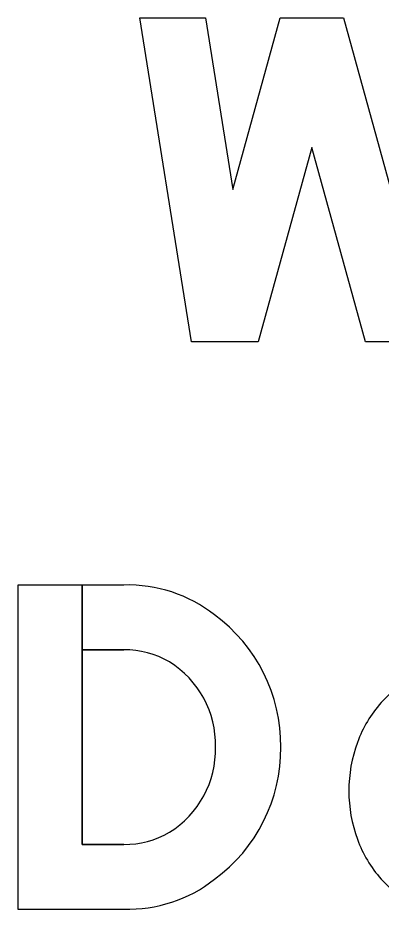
# Model space of a CAD drawing. Extents: x 1806251 to 1809821, y 414895 to 422886.
# Drawn here: x 1809676.9725 to 1809677.1516, y 415032.1309 to 415032.5714 of the extents above; entities that cross this region are included whole.
import ezdxf

# ---------------------------------------------------------------- set-up
doc = ezdxf.new("R2010")
doc.units = 0
for name, color, linetype in [('GSBWFILL', 7, 'Continuous'), ('GSCOLORFILL', 7, 'Continuous'), ('GSOUTLINE', 7, 'Continuous')]:
    doc.layers.add(name, color=color, linetype=linetype)

msp = doc.modelspace()

# ---------------------------------------------------------------- linework, layer by layer
at = {"layer": 'GSBWFILL'}
msp.add_line((1809677.02472, 415032.16339), (1809677.00424, 415032.16339), dxfattribs=at)
msp.add_lwpolyline([(1809677.11747, 415032.50739), (1809677.09107, 415032.41139), (1809677.05812, 415032.41139), (1809677.03267, 415032.57139), (1809677.06507, 415032.57139), (1809677.07856, 415032.48659), (1809677.10188, 415032.57139), (1809677.13305, 415032.57139), (1809677.15637, 415032.48659), (1809677.16986, 415032.57139), (1809677.20227, 415032.57139), (1809677.17681, 415032.41139), (1809677.14387, 415032.41139)], close=True, dxfattribs=at)
for points in [[(1809677.00424, 415032.16339), (1809677.00424, 415032.29139), (1809676.97249, 415032.29139), (1809676.97249, 415032.13139), (1809677.02472, 415032.13139)], [(1809677.02472, 415032.29139), (1809677.00425, 415032.29139), (1809677.00425, 415032.25939), (1809677.02472, 415032.25939)]]:
    msp.add_lwpolyline(points, dxfattribs=at)
for centre, major_axis, ratio, start_param, end_param in [((1809677.02682, 415032.22139), (0, 0.07003), 0.992009, 5.621793, 6.313477), ((1809677.02307, 415032.21219), (0, 0.07966), 0.992009, 4.702399, 5.655315), ((1809677.02548, 415032.2161), (0, 0.0433), 0.992009, 5.75224, 6.301036), ((1809677.02253, 415032.21264), (0, 0.0478), 0.992009, 4.686283, 5.735161), ((1809677.19313, 415032.1967), (0, 0.05537), 0.999994, 0.438571, 0.847388), ((1809677.19787, 415032.19251), (0, 0.0617), 0.999994, 0.847388, 1.220117), ((1809677.02253, 415032.21014), (0, 0.0478), 0.992009, 3.689617, 4.738495), ((1809677.02307, 415032.2106), (0, 0.07966), 0.992009, 3.769463, 4.722379), ((1809677.2053, 415032.18979), (0, 0.06961), 0.999994, 1.220117, 1.570796), ((1809677.2053, 415032.18979), (0, 0.06961), 0.999994, 1.570796, 1.921476), ((1809677.02548, 415032.20668), (0, 0.0433), 0.992009, 3.123742, 3.672538), ((1809677.19787, 415032.18707), (0, 0.0617), 0.999994, 1.921476, 2.294205), ((1809677.02682, 415032.20139), (0, 0.07003), 0.992009, 3.111301, 3.802985), ((1809677.19313, 415032.18289), (0, 0.05537), 0.999994, 2.294205, 2.703022)]:
    msp.add_ellipse(centre, major_axis=major_axis, ratio=ratio, start_param=start_param, end_param=end_param, dxfattribs=at)
at = {"layer": 'GSCOLORFILL'}
msp.add_line((1809677.02472, 415032.16339), (1809677.00424, 415032.16339), dxfattribs=at)
msp.add_lwpolyline([(1809677.11747, 415032.50739), (1809677.09107, 415032.41139), (1809677.05812, 415032.41139), (1809677.03267, 415032.57139), (1809677.06507, 415032.57139), (1809677.07856, 415032.48659), (1809677.10188, 415032.57139), (1809677.13305, 415032.57139), (1809677.15637, 415032.48659), (1809677.16986, 415032.57139), (1809677.20227, 415032.57139), (1809677.17681, 415032.41139), (1809677.14387, 415032.41139)], close=True, dxfattribs=at)
for points in [[(1809677.00424, 415032.16339), (1809677.00424, 415032.29139), (1809676.97249, 415032.29139), (1809676.97249, 415032.13139), (1809677.02472, 415032.13139)], [(1809677.02472, 415032.29139), (1809677.00425, 415032.29139), (1809677.00425, 415032.25939), (1809677.02472, 415032.25939)]]:
    msp.add_lwpolyline(points, dxfattribs=at)
for centre, major_axis, ratio, start_param, end_param in [((1809677.02682, 415032.22139), (0, 0.07003), 0.992009, 5.621793, 6.313477), ((1809677.02307, 415032.21219), (0, 0.07966), 0.992009, 4.702399, 5.655315), ((1809677.02548, 415032.2161), (0, 0.0433), 0.992009, 5.75224, 6.301036), ((1809677.02253, 415032.21264), (0, 0.0478), 0.992009, 4.686283, 5.735161), ((1809677.19313, 415032.1967), (0, 0.05537), 0.999994, 0.438571, 0.847388), ((1809677.19787, 415032.19251), (0, 0.0617), 0.999994, 0.847388, 1.220117), ((1809677.02253, 415032.21014), (0, 0.0478), 0.992009, 3.689617, 4.738495), ((1809677.02307, 415032.2106), (0, 0.07966), 0.992009, 3.769463, 4.722379), ((1809677.2053, 415032.18979), (0, 0.06961), 0.999994, 1.220117, 1.570796), ((1809677.2053, 415032.18979), (0, 0.06961), 0.999994, 1.570796, 1.921476), ((1809677.02548, 415032.20668), (0, 0.0433), 0.992009, 3.123742, 3.672538), ((1809677.19787, 415032.18707), (0, 0.0617), 0.999994, 1.921476, 2.294205), ((1809677.02682, 415032.20139), (0, 0.07003), 0.992009, 3.111301, 3.802985), ((1809677.19313, 415032.18289), (0, 0.05537), 0.999994, 2.294205, 2.703022)]:
    msp.add_ellipse(centre, major_axis=major_axis, ratio=ratio, start_param=start_param, end_param=end_param, dxfattribs=at)
at = {"layer": 'GSOUTLINE'}
for p, q in [((1809677.02472, 415032.16339), (1809677.02472, 415032.16339)), ((1809677.02472, 415032.13139), (1809677.02472, 415032.13139))]:
    msp.add_line(p, q, dxfattribs=at)
msp.add_lwpolyline([(1809677.11747, 415032.50739), (1809677.09107, 415032.41139), (1809677.05812, 415032.41139), (1809677.03267, 415032.57139), (1809677.06507, 415032.57139), (1809677.07856, 415032.48659), (1809677.10188, 415032.57139), (1809677.13305, 415032.57139), (1809677.15637, 415032.48659), (1809677.16986, 415032.57139), (1809677.20227, 415032.57139), (1809677.17681, 415032.41139), (1809677.14387, 415032.41139)], close=True, dxfattribs=at)
for points in [[(1809677.02472, 415032.29139), (1809676.97249, 415032.29139), (1809676.97249, 415032.13139), (1809677.02472, 415032.13139)], [(1809677.02472, 415032.25939), (1809677.00424, 415032.25939), (1809677.00424, 415032.16339), (1809677.02472, 415032.16339)]]:
    msp.add_lwpolyline(points, dxfattribs=at)
for centre, major_axis, ratio, start_param, end_param in [((1809677.02682, 415032.22139), (0, 0.07003), 0.992009, 5.621793, 6.313477), ((1809677.02307, 415032.21219), (0, 0.07966), 0.992009, 4.702399, 5.655315), ((1809677.02548, 415032.2161), (0, 0.0433), 0.992009, 5.75224, 6.301036), ((1809677.02253, 415032.21264), (0, 0.0478), 0.992009, 4.686283, 5.735161), ((1809677.19313, 415032.1967), (0, 0.05537), 0.999994, 0.438571, 0.847388), ((1809677.19787, 415032.19251), (0, 0.0617), 0.999994, 0.847388, 1.220117), ((1809677.02253, 415032.21014), (0, 0.0478), 0.992009, 3.689617, 4.738495), ((1809677.02307, 415032.2106), (0, 0.07966), 0.992009, 3.769463, 4.722379), ((1809677.2053, 415032.18979), (0, 0.06961), 0.999994, 1.220117, 1.570796), ((1809677.2053, 415032.18979), (0, 0.06961), 0.999994, 1.570796, 1.921476), ((1809677.02548, 415032.20668), (0, 0.0433), 0.992009, 3.123742, 3.672538), ((1809677.19787, 415032.18707), (0, 0.0617), 0.999994, 1.921476, 2.294205), ((1809677.02682, 415032.20139), (0, 0.07003), 0.992009, 3.111301, 3.802985), ((1809677.19313, 415032.18289), (0, 0.05537), 0.999994, 2.294205, 2.703022)]:
    msp.add_ellipse(centre, major_axis=major_axis, ratio=ratio, start_param=start_param, end_param=end_param, dxfattribs=at)

doc.saveas('drawing.dxf')
